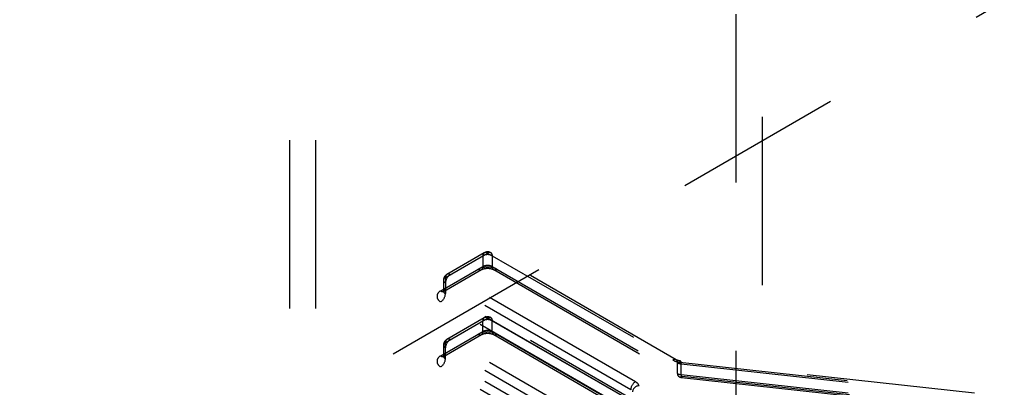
# Model space of a CAD drawing. Header units: inches. Extents: x 1907 to 2452, y -210 to -54.
# Tile 386 of 656: x 1992.17 to 1992.755, y -187.584 to -187.366. Entities that reach past the tile are written whole.
import ezdxf

# ---------------------------------------------------------------- set-up
doc = ezdxf.new("R2010")
doc.units = ezdxf.units.IN
doc.header["$LTSCALE"] = 0.5
doc.header["$MEASUREMENT"] = 0
doc.linetypes.add('HIDDEN', pattern=[0.225, 0.15, -0.075])
doc.layers.add('SID-M-H', color=4, linetype='HIDDEN')

msp = doc.modelspace()

# ---------------------------------------------------------------- linework, layer by layer
at = {"layer": 'SID-M-H'}
for p, q in [((1992.33025, -187.03743), (1992.33025, -188.72359)), ((1992.34575, -187.03743), (1992.34575, -188.26256)), ((1992.59575, -188.26256), (1992.59575, -187.03743)), ((1992.61125, -188.72359), (1992.61125, -187.03743)), ((1992.04551, -187.76428), (1993.19456, -187.10094)), ((1992.42296, -187.51894), (1992.44801, -187.50448)), ((1992.44604, -187.50428), (1992.42377, -187.51714)), ((1992.44523, -187.50609), (1992.44523, -187.51252)), ((1992.44801, -187.50448), (1992.56088, -187.56964)), ((1992.56006, -187.56783), (1992.44998, -187.50428)), ((1992.45079, -187.50609), (1992.45079, -187.51252)), ((1992.42017, -187.52698), (1992.44523, -187.51252)), ((1992.45079, -187.51252), (1992.56366, -187.57767)), ((1992.42214, -187.52717), (1992.44441, -187.51432)), ((1992.53582, -187.58088), (1992.42574, -187.51733)), ((1992.45161, -187.51432), (1992.56169, -187.57787)), ((1992.4218, -187.52055), (1992.4218, -187.52698)), ((1992.42296, -187.51894), (1992.42296, -187.52859)), ((1992.53304, -187.58571), (1992.42296, -187.52216)), ((1992.53304, -187.59214), (1992.42296, -187.52859)), ((1992.53025, -187.59696), (1992.42017, -187.53341)), ((1992.42296, -187.55752), (1992.44801, -187.54305)), ((1992.44604, -187.54286), (1992.42377, -187.55572)), ((1992.44523, -187.55109), (1992.44523, -187.54466)), ((1992.44801, -187.54305), (1992.56088, -187.60821)), ((1992.56006, -187.60641), (1992.44998, -187.54286)), ((1992.45079, -187.55109), (1992.45079, -187.54466)), ((1992.42017, -187.56556), (1992.44523, -187.55109)), ((1992.42214, -187.56575), (1992.44441, -187.55289)), ((1992.45079, -187.55109), (1992.56366, -187.61625)), ((1992.45161, -187.55289), (1992.56169, -187.61644)), ((1992.4218, -187.55913), (1992.4218, -187.56556)), ((1992.42296, -187.56716), (1992.42296, -187.55752)), ((1992.53582, -187.61946), (1992.42574, -187.55591)), ((1992.53304, -187.62428), (1992.42296, -187.56073)), ((1992.53304, -187.63071), (1992.42296, -187.56716)), ((1992.56088, -187.57606), (1992.56088, -187.56964)), ((1992.56219, -187.56928), (1992.56234, -187.56891)), ((1992.56219, -187.56928), (1992.73691, -187.58841)), ((1992.56234, -187.56891), (1992.56247, -187.56867)), ((1992.56247, -187.56867), (1992.5626, -187.56858)), ((1992.5626, -187.56858), (1992.56271, -187.56864)), ((1992.73734, -187.58771), (1992.56262, -187.56858)), ((1992.56271, -187.56864), (1992.5628, -187.56885)), ((1992.5628, -187.56885), (1992.56287, -187.5692)), ((1992.56287, -187.5692), (1992.56291, -187.56968)), ((1992.56291, -187.56968), (1992.56293, -187.57026)), ((1992.56293, -187.57026), (1992.73764, -187.58939)), ((1992.56293, -187.57669), (1992.56293, -187.57026)), ((1992.53025, -187.63553), (1992.42017, -187.57198)), ((1992.56293, -187.57669), (1992.73764, -187.59582)), ((1992.56293, -187.57669), (1992.56294, -187.57727)), ((1992.56294, -187.57727), (1992.56298, -187.57775)), ((1992.56298, -187.57775), (1992.56305, -187.5781)), ((1992.56305, -187.5781), (1992.56314, -187.57831)), ((1992.56314, -187.57831), (1992.56325, -187.57837)), ((1992.56323, -187.57837), (1992.73795, -187.5975)), ((1992.56325, -187.57837), (1992.56338, -187.57828)), ((1992.56338, -187.57828), (1992.56352, -187.57805)), ((1992.56352, -187.57805), (1992.56366, -187.57767)), ((1992.56366, -187.57767), (1992.73838, -187.5968)), ((1992.57113, -187.68411), (1992.53799, -187.58325))]:
    msp.add_line(p, q, dxfattribs=at)
for centre, radius, start, end in [((1992.44692, -187.50581), 0.00172, 50.79671, 189.21404), ((1992.44801, -187.51146), 0.00605, 62.60967, 117.39033), ((1992.44801, -187.50769), 0.00394, 60.00269, 119.99731), ((1992.4491, -187.50581), 0.00172, 350.78596, 129.20329), ((1992.44353, -187.51279), 0.00172, 230.79671, 9.21404), ((1992.44801, -187.51789), 0.00605, 62.60967, 117.39033), ((1992.45249, -187.51279), 0.00172, 170.78596, 309.20329), ((1992.42574, -187.52055), 0.00394, 119.99731, 180), ((1992.42465, -187.51867), 0.00172, 50.79671, 189.21404), ((1992.429, -187.52243), 0.00605, 122.60548, 177.39452), ((1992.44801, -187.52487), 0.0121, 62.60967, 117.39033), ((1992.42357, -187.52055), 0.00172, 110.78342, 249.21658), ((1992.42139, -187.53019), 0.00344, 110.78342, 249.21658), ((1992.42126, -187.52565), 0.00172, 230.79671, 9.21404), ((1992.41691, -187.52831), 0.00605, 302.60548, 357.39452), ((1992.42357, -187.52698), 0.00172, 110.78342, 249.21658), ((1992.44692, -187.54439), 0.00172, 50.79671, 189.21404), ((1992.44801, -187.55004), 0.00605, 62.60967, 117.39033), ((1992.44801, -187.54627), 0.00394, 60.00269, 119.99731), ((1992.4491, -187.54439), 0.00172, 350.78596, 129.20329), ((1992.44353, -187.55137), 0.00172, 230.79671, 9.21404), ((1992.44801, -187.56345), 0.0121, 62.60967, 117.39033), ((1992.44801, -187.55646), 0.00605, 62.60967, 117.39033), ((1992.45249, -187.55137), 0.00172, 170.78596, 309.20329), ((1992.42574, -187.55913), 0.00394, 119.99731, 180), ((1992.42357, -187.55913), 0.00172, 110.78342, 249.21658), ((1992.42465, -187.55724), 0.00172, 50.79671, 189.21404), ((1992.429, -187.56101), 0.00605, 122.60548, 177.39452), ((1992.42126, -187.56422), 0.00172, 230.79671, 9.21404), ((1992.42357, -187.56556), 0.00172, 110.78342, 249.21658), ((1992.42139, -187.56877), 0.00344, 110.78342, 249.21658), ((1992.41691, -187.56689), 0.00605, 302.60548, 357.39452), ((1992.55918, -187.56936), 0.00172, 350.78596, 129.20329), ((1992.56317, -187.55873), 0.0106, 241.35546, 264.69343), ((1992.56342, -187.56498), 0.0053, 241.35546, 264.69343), ((1992.56257, -187.57634), 0.00172, 170.78596, 309.20329), ((1992.56342, -187.57141), 0.0053, 241.35546, 264.69343), ((1992.53908, -187.58598), 0.00605, 122.60548, 177.39452), ((1992.53377, -187.58494), 0.00455, 21.8221, 63.15668), ((1992.56366, -187.57446), 0.00394, 240.00269, 263.75181), ((1992.53819, -187.58734), 0.00409, 92.75838, 173.73405)]:
    msp.add_arc(centre, radius, start, end, dxfattribs=at)
for points, knots in [([(1992.44441, -187.51432), (1992.44468, -187.51418), (1992.44523, -187.51391), (1992.44654, -187.51359), (1992.44808, -187.51347), (1992.44961, -187.51361), (1992.45088, -187.51394), (1992.45138, -187.5142), (1992.45161, -187.51432)], [0, 0, 0, 0, 0.161547, 0.3254, 0.50458, 0.692243, 0.859012, 1, 1, 1, 1]), ([(1992.42178, -187.52696), (1992.42172, -187.52723), (1992.42162, -187.52766), (1992.42171, -187.52745), (1992.42202, -187.52725), (1992.42214, -187.52717)], [0, 0, 0, 0, 0.52449, 0.817362, 1, 1, 1, 1]), ([(1992.44441, -187.55289), (1992.44468, -187.55276), (1992.44523, -187.55249), (1992.44654, -187.55216), (1992.44808, -187.55205), (1992.44961, -187.55218), (1992.45088, -187.55252), (1992.45138, -187.55278), (1992.45161, -187.55289)], [0, 0, 0, 0, 0.161547, 0.3254, 0.50458, 0.692243, 0.859012, 1, 1, 1, 1]), ([(1992.42178, -187.56553), (1992.42172, -187.56581), (1992.42162, -187.56624), (1992.42171, -187.56603), (1992.42202, -187.56583), (1992.42214, -187.56575)], [0, 0, 0, 0, 0.525933, 0.817916, 1, 1, 1, 1]), ([(1992.56264, -187.56856), (1992.56221, -187.56851), (1992.56133, -187.56839), (1992.5605, -187.56807), (1992.56016, -187.56789), (1992.56006, -187.56783)], [0, 0, 0, 0, 0.404939, 0.827148, 1, 1, 1, 1])]:
    msp.add_open_spline(points, degree=3, knots=knots, dxfattribs=at)

doc.saveas('drawing.dxf')
